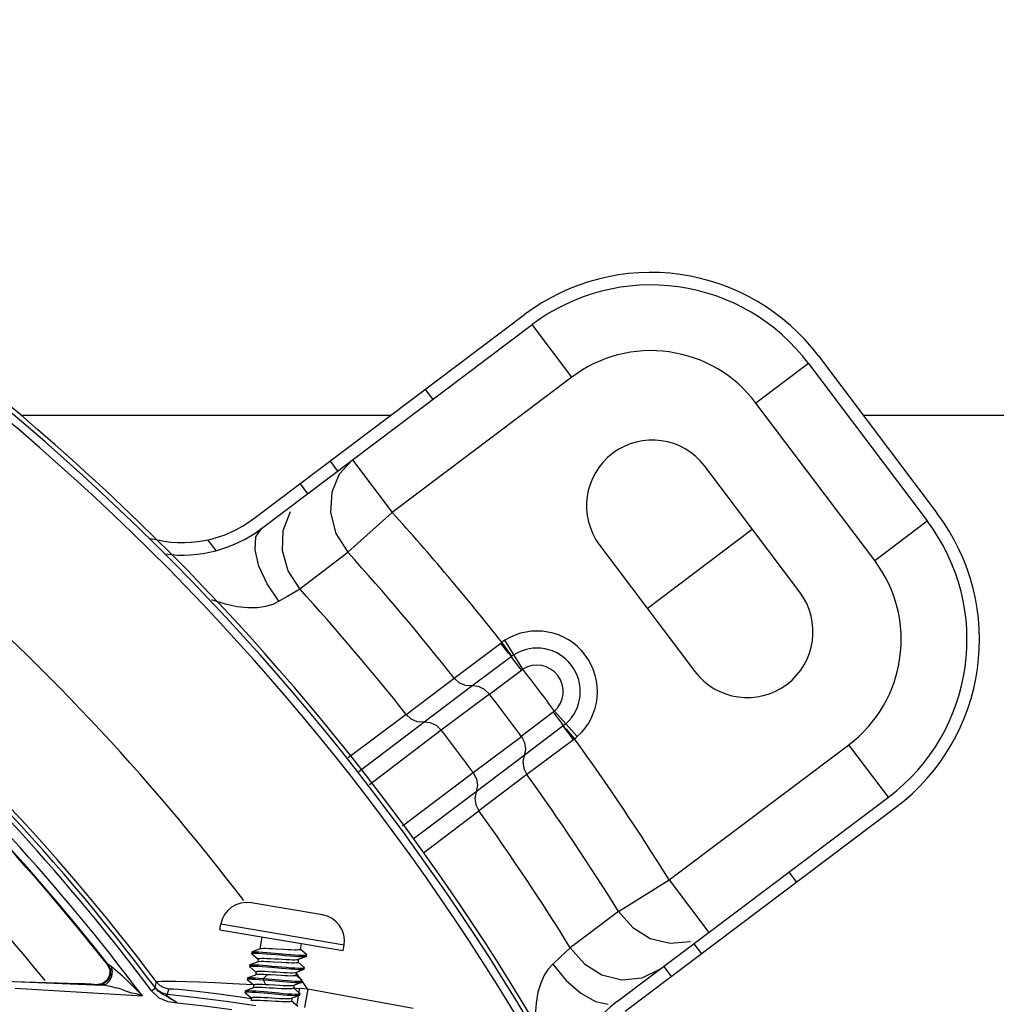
# Model space of a CAD drawing. Extents: x 40.7 to 137.4, y -250.8 to -221.5.
# Tile 317 of 320: x 123.2587 to 123.3494, y -232.9029 to -232.8115. Entities that reach past the tile are written whole.
import ezdxf

# ---------------------------------------------------------------- set-up
doc = ezdxf.new("R2010")
doc.units = 0
doc.header["$MEASUREMENT"] = 0
doc.layers.get('0').update_dxf_attribs({"linetype": 'CONTINUOUS'})

msp = doc.modelspace()

# ---------------------------------------------------------------- linework, layer by layer
at = {"color": 6, "linetype": 'Continuous'}
for p, q in [((123.2804656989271, -232.8578180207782), (123.3055981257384, -232.8388793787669)), ((123.2811636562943, -232.8587442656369), (123.3062960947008, -232.839805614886)), ((123.3099696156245, -232.8446805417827), (123.3062960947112, -232.8398056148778)), ((123.3328676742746, -232.8427118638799), (123.3438882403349, -232.8573366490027)), ((123.3319414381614, -232.8434098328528), (123.3270665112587, -232.847083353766)), ((123.3319414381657, -232.8434098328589), (123.342962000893, -232.858034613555)), ((123.3099696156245, -232.8446805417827), (123.2933032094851, -232.85723957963)), ((123.2963727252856, -232.8458312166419), (123.2970706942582, -232.8467574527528)), ((123.3380870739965, -232.8617081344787), (123.3270665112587, -232.847083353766)), ((123.2875426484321, -232.8524851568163), (123.2882406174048, -232.8534113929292)), ((123.289629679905, -232.8523646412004), (123.2884006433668, -232.8537003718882)), ((123.2896296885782, -232.852364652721), (123.2933032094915, -232.8572395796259)), ((123.3311351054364, -232.8646538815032), (123.3223186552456, -232.8529540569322)), ((123.2847543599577, -232.8545862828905), (123.2854523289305, -232.8555125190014)), ((123.2891961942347, -232.860945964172), (123.2933032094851, -232.85723957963)), ((123.3380870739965, -232.8617081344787), (123.3429620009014, -232.8580346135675)), ((123.3169770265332, -232.8661510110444), (123.3267268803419, -232.8588039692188)), ((123.2769693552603, -232.8607884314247), (123.2762098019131, -232.8597804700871)), ((123.3125688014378, -232.8603010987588), (123.3213852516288, -232.8720009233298)), ((123.2847212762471, -232.8643325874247), (123.2891962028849, -232.8609459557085)), ((123.2990726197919, -232.8726285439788), (123.3033786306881, -232.8693696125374)), ((123.3034856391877, -232.8692902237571), (123.3033786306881, -232.8693696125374)), ((123.3043978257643, -232.8705883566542), (123.3034856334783, -232.8692902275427)), ((123.305441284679, -232.871797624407), (123.3037550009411, -232.8691112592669)), ((123.3006996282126, -232.8733564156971), (123.3043405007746, -232.870629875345)), ((123.3023325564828, -232.8741077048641), (123.3053195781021, -232.8718774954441)), ((123.2946066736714, -232.8759942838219), (123.2990726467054, -232.872628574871)), ((123.2962341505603, -232.8767212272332), (123.3006992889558, -232.8733565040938)), ((123.3023325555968, -232.8741077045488), (123.2978673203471, -232.8774722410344)), ((123.3082591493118, -232.8757784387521), (123.3052920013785, -232.8780350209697)), ((123.3083695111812, -232.8756834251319), (123.3104866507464, -232.8780451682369)), ((123.2946067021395, -232.87599432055), (123.2892072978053, -232.8800407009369)), ((123.2902080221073, -232.8812881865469), (123.2962338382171, -232.8767214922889)), ((123.2978669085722, -232.8774722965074), (123.2912009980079, -232.8825260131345)), ((123.309188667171, -232.8770636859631), (123.305564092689, -232.8798117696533)), ((123.3008271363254, -232.8814000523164), (123.3052920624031, -232.8780352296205)), ((123.3101203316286, -232.8783465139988), (123.3058153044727, -232.8815763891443)), ((123.3101203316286, -232.8783465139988), (123.3102406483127, -232.8782544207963)), ((123.3190178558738, -232.8913640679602), (123.3356842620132, -232.8788050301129)), ((123.3393577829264, -232.8836799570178), (123.3356842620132, -232.8788050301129)), ((123.3055639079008, -232.8798120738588), (123.301098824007, -232.8831767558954)), ((123.2942496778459, -232.8863264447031), (123.3008268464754, -232.881400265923)), ((123.3058152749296, -232.8815763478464), (123.301348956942, -232.8849416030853)), ((123.3010984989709, -232.8831769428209), (123.2952428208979, -232.8875644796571)), ((123.3142253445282, -232.9026186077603), (123.3393577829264, -232.8836799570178)), ((123.2962153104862, -232.8888313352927), (123.3013489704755, -232.8849416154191)), ((123.3149233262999, -232.903544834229), (123.3400557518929, -232.8846061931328)), ((123.3143230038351, -232.8942903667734), (123.3190178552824, -232.891364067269)), ((123.3190178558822, -232.8913640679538), (123.3226913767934, -232.8962389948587)), ((123.3301323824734, -232.8906317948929), (123.3308303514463, -232.8915580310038)), ((123.3143230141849, -232.894290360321), (123.3098340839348, -232.8976585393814)), ((123.3098341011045, -232.8976585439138), (123.3088674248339, -232.8985667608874)), ((123.32130230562, -232.8972857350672), (123.3220002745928, -232.8982119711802)), ((123.3088674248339, -232.8985667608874), (123.3082004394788, -232.8991961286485)), ((123.3185140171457, -232.8993868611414), (123.3192119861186, -232.9003130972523))]:
    msp.add_line(p, q, dxfattribs=at)
at = {"color": 5}
for p, q in [((123.2588571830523, -232.848217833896), (123.2932055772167, -232.848217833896)), ((123.3370167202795, -232.848217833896), (123.4149404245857, -232.848217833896))]:
    msp.add_line(p, q, dxfattribs=at)
at = {"color": 155}
for p, q in [((123.286841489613, -232.8946004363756), (123.2802209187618, -232.8934815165)), ((123.2773221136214, -232.8959816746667), (123.2774065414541, -232.8954821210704)), ((123.2888420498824, -232.8974147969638), (123.2774065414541, -232.8954821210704)), ((123.2773221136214, -232.8959816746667), (123.2887576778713, -232.8979143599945)), ((123.2812192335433, -232.8966403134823), (123.2810261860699, -232.8977825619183)), ((123.2810590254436, -232.8977700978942), (123.2803135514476, -232.8980519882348)), ((123.2848605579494, -232.8972557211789), (123.2847663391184, -232.8978132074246)), ((123.2853537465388, -232.8982847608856), (123.2847759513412, -232.8978017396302)), ((123.2887576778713, -232.8979143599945), (123.288842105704, -232.8974148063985)), ((123.2802842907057, -232.8982233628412), (123.2802665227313, -232.8981940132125)), ((123.2802871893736, -232.8980739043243), (123.2802668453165, -232.8981942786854)), ((123.2802843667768, -232.8982234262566), (123.2808623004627, -232.8987065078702)), ((123.2802871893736, -232.8980739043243), (123.2803135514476, -232.8980519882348)), ((123.280871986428, -232.8986949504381), (123.2808227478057, -232.898986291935)), ((123.2820798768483, -232.8981266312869), (123.2834356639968, -232.89824857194)), ((123.2846121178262, -232.8987257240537), (123.285324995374, -232.8984562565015)), ((123.2853511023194, -232.8984345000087), (123.2853714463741, -232.8983141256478)), ((123.2853714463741, -232.8983141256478), (123.2853537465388, -232.8982847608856)), ((123.2668669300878, -232.8992132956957), (123.2670907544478, -232.8996971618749)), ((123.2669565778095, -232.8992203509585), (123.266866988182, -232.8992133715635)), ((123.2672258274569, -232.8994022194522), (123.2669564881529, -232.8992202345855)), ((123.2672258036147, -232.8994022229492), (123.2673081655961, -232.8998725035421)), ((123.280083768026, -232.8992776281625), (123.280063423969, -232.8993980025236)), ((123.2800809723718, -232.8994271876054), (123.2806588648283, -232.8999102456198)), ((123.280083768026, -232.8992776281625), (123.28011011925, -232.8992557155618)), ((123.2808556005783, -232.8989738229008), (123.28011011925, -232.8992557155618)), ((123.2846121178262, -232.8987257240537), (123.2845628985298, -232.8990169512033)), ((123.2851503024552, -232.8994884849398), (123.2845725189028, -232.8990054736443)), ((123.2845794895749, -232.8987381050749), (123.2846121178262, -232.8987257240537)), ((123.285147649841, -232.8996382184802), (123.285167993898, -232.8995178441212)), ((123.2798800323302, -232.9004814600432), (123.2798596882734, -232.9006018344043)), ((123.2806192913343, -232.9001901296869), (123.2799063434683, -232.9004596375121)), ((123.2806685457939, -232.8998986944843), (123.2806192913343, -232.9001901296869)), ((123.2806518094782, -232.900177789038), (123.2806192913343, -232.9001901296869)), ((123.2813683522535, -232.9005081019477), (123.2813480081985, -232.9006284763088)), ((123.2817138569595, -232.9001681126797), (123.2813681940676, -232.900508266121)), ((123.2813683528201, -232.9005081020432), (123.2818032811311, -232.9005455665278)), ((123.2820325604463, -232.9001858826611), (123.2817138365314, -232.9001679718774)), ((123.2830314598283, -232.9002471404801), (123.2820325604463, -232.9001858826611)), ((123.2844086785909, -232.8999294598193), (123.2843594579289, -232.9002206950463)), ((123.2849468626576, -232.9006922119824), (123.2843690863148, -232.9002092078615)), ((123.2843759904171, -232.8999418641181), (123.2851215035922, -232.8996600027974)), ((123.2851216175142, -232.8996599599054), (123.2851480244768, -232.8996380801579)), ((123.2548999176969, -232.9006409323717), (123.2664103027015, -232.9011266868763)), ((123.2571782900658, -232.900774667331), (123.2642551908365, -232.9009746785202)), ((123.258311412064, -232.9014196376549), (123.2701196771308, -232.9021373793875)), ((123.2648248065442, -232.901012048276), (123.2642551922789, -232.9009746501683)), ((123.2653820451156, -232.901050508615), (123.2648248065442, -232.901012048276)), ((123.2659579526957, -232.9010922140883), (123.2653820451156, -232.901050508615)), ((123.2663959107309, -232.9010014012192), (123.265954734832, -232.9010719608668)), ((123.2664835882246, -232.9010087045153), (123.2659579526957, -232.9010922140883)), ((123.2664101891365, -232.9011263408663), (123.2659579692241, -232.9010921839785)), ((123.2709798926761, -232.9016602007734), (123.2713349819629, -232.9013945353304)), ((123.2713996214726, -232.9007924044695), (123.2712900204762, -232.9013215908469)), ((123.2785139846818, -232.9009648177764), (123.2804134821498, -232.9010848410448)), ((123.280448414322, -232.9013815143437), (123.2797029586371, -232.9016633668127)), ((123.2798769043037, -232.9006305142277), (123.2798595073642, -232.9006016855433)), ((123.2798769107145, -232.9006305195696), (123.2804554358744, -232.9011139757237)), ((123.2804651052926, -232.9011024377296), (123.2804158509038, -232.9013938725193)), ((123.2813478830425, -232.9006282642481), (123.2817820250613, -232.9006658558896)), ((123.2813478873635, -232.9006282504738), (123.281562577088, -232.9010631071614)), ((123.2815625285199, -232.9010632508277), (123.281881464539, -232.9010811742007)), ((123.2817820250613, -232.9006658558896), (123.2831359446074, -232.9007876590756)), ((123.2818032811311, -232.9005455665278), (123.2831583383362, -232.9006674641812)), ((123.281881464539, -232.9010811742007), (123.2828808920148, -232.901142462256)), ((123.2841318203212, -232.9013895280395), (123.2846985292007, -232.9014402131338)), ((123.2842052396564, -232.9011331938), (123.2841560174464, -232.9014244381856)), ((123.2847436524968, -232.9018962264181), (123.2841655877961, -232.9014130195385)), ((123.2841725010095, -232.9011456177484), (123.2849180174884, -232.900863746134)), ((123.2846985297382, -232.9014402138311), (123.2846232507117, -232.9018753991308)), ((123.2854740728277, -232.9015152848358), (123.2846985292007, -232.9014402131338)), ((123.2849181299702, -232.9008637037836), (123.2849446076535, -232.9008417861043)), ((123.2849441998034, -232.9008419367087), (123.2849645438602, -232.9007215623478)), ((123.2849645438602, -232.9007215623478), (123.2849468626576, -232.9006922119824)), ((123.2724643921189, -232.9019951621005), (123.2725734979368, -232.9014642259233)), ((123.2751782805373, -232.9023018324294), (123.2724662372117, -232.9019953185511)), ((123.2787736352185, -232.9021448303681), (123.2802530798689, -232.9023641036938)), ((123.2796734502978, -232.9018342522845), (123.2796561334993, -232.9018054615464)), ((123.2796766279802, -232.9016852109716), (123.2796562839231, -232.9018055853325)), ((123.2796735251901, -232.9018343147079), (123.2802519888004, -232.9023177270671)), ((123.2796766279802, -232.9016852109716), (123.2797029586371, -232.9016633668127)), ((123.2802616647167, -232.9023061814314), (123.2802153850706, -232.9025800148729)), ((123.2814168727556, -232.9018552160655), (123.2827706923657, -232.9019769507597)), ((123.2814366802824, -232.9017350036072), (123.2827820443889, -232.901855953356)), ((123.2840018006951, -232.9023369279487), (123.2839525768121, -232.9026281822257)), ((123.283969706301, -232.9023491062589), (123.2847152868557, -232.9020673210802)), ((123.2847409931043, -232.9020458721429), (123.2847613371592, -232.9019254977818)), ((123.2854740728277, -232.9015152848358), (123.2851668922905, -232.9031963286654)), ((123.2952590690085, -232.9033033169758), (123.2854740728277, -232.9015152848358)), ((123.2724987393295, -232.9026414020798), (123.2733440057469, -232.9027693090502)), ((123.2845401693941, -232.9030999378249), (123.2839621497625, -232.9026167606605))]:
    msp.add_line(p, q, dxfattribs=at)
at = {"color": 6, "linetype": 'Continuous'}
for points in [[(123.2884006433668, -232.8537003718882), (123.2877116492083, -232.8553514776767), (123.2875857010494, -232.857239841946), (123.2880846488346, -232.8591841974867), (123.2891962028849, -232.8609459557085)], [(123.2847212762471, -232.8643325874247), (123.2836407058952, -232.8626502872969), (123.2831247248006, -232.860817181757), (123.2831881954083, -232.8589174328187), (123.2838742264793, -232.8571485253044)], [(123.2827929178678, -232.8654791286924), (123.2817043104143, -232.8638585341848), (123.280941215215, -232.8622170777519), (123.2805793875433, -232.8607211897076), (123.2806554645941, -232.859522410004), (123.2811637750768, -232.8587442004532)], [(123.2827928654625, -232.8654791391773), (123.283580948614, -232.8650119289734), (123.2847211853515, -232.8643325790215)], [(123.276549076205, -232.8653219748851), (123.276600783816, -232.8653430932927), (123.277799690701, -232.8657256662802), (123.278905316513, -232.8659696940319), (123.2799134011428, -232.8660817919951), (123.2808140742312, -232.8660696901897), (123.2815947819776, -232.8659500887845), (123.2822516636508, -232.8657445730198), (123.2827928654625, -232.8654791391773)], [(123.3043689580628, -232.8706093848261), (123.304087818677, -232.8703085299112), (123.3037544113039, -232.8698710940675), (123.3033789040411, -232.8693694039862)], [(123.3037549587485, -232.8691112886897), (123.303664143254, -232.8691693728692), (123.3035743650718, -232.8692290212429), (123.3034856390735, -232.8692902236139)], [(123.3043406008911, -232.8706300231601), (123.304431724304, -232.8705644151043), (123.3045172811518, -232.8705064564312), (123.3045979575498, -232.8704545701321)], [(123.3053194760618, -232.8718775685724), (123.304939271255, -232.8713792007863), (123.30459963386, -232.8709463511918), (123.3043406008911, -232.8706300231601)], [(123.3053195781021, -232.8718774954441), (123.3053586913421, -232.8718495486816), (123.305399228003, -232.8718228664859), (123.3054412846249, -232.8717976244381)], [(123.3006996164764, -232.8733564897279), (123.3001019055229, -232.873307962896), (123.2995372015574, -232.8730553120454), (123.2990726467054, -232.872628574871)], [(123.3023325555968, -232.8741077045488), (123.3018734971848, -232.8736727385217), (123.3013086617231, -232.8734105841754), (123.3006992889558, -232.8733565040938)], [(123.3083694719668, -232.8756834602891), (123.3083344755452, -232.8757161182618), (123.3082976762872, -232.8757477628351), (123.3082591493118, -232.8757784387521)], [(123.3082591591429, -232.8757784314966), (123.3086301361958, -232.8762768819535), (123.3089525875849, -232.8767225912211), (123.309188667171, -232.8770636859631)], [(123.2962339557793, -232.8767212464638), (123.2956357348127, -232.8766732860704), (123.2950712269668, -232.8764208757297), (123.2946066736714, -232.8759942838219)], [(123.2978673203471, -232.8774722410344), (123.2974079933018, -232.8770371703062), (123.2968430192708, -232.876775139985), (123.2962341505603, -232.8767212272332)], [(123.3094280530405, -232.8768643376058), (123.3093502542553, -232.8769323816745), (123.3092704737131, -232.8769987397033), (123.3091884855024, -232.8770634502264)], [(123.3091886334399, -232.8770633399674), (123.3094610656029, -232.8773699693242), (123.3102406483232, -232.8782544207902)], [(123.3101203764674, -232.8783464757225), (123.3097469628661, -232.877843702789), (123.30942339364, -232.8773981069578), (123.3091886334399, -232.8770633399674)], [(123.3052920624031, -232.8780352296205), (123.3055835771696, -232.8785961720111), (123.3056798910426, -232.8792113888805), (123.3055639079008, -232.8798120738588)], [(123.310240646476, -232.8782544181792), (123.3103238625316, -232.8781861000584), (123.3104058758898, -232.8781163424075), (123.3104866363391, -232.878045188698)], [(123.3055639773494, -232.8798118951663), (123.3054463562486, -232.8803993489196), (123.3055335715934, -232.8810118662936), (123.3058152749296, -232.8815763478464)], [(123.3008271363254, -232.8814000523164), (123.3011186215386, -232.8819613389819), (123.3012147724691, -232.8825767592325), (123.301098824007, -232.8831767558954)], [(123.3010986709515, -232.883177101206), (123.3009803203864, -232.8837648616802), (123.3010671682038, -232.8843772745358), (123.301348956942, -232.8849416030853)], [(123.3143230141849, -232.894290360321), (123.3156431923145, -232.8957889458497), (123.3172625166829, -232.8967869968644), (123.3191043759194, -232.8972471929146), (123.3209914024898, -232.8970742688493)], [(123.3098340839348, -232.8976585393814), (123.311153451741, -232.8991609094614), (123.3127733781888, -232.9001621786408), (123.3146170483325, -232.9006247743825), (123.3165064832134, -232.90045286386), (123.3182086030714, -232.8996170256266)], [(123.3082004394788, -232.8991961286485), (123.307797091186, -232.8996419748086), (123.3074189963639, -232.9002153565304), (123.3070886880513, -232.9009319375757), (123.3068282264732, -232.9017945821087), (123.3066576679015, -232.9027950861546), (123.3065871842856, -232.9039260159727), (123.3066228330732, -232.9051323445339)], [(123.3082004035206, -232.8991961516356), (123.3094579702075, -232.9006892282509), (123.310825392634, -232.9018752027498), (123.3121635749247, -232.9026353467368), (123.3133369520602, -232.902892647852)]]:
    msp.add_lwpolyline(points, dxfattribs=at)
at = {"color": 155}
for points in [[(123.2832547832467, -232.8978287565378), (123.2825370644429, -232.8977842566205), (123.2821913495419, -232.8977642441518), (123.2818675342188, -232.8977484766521), (123.2815840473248, -232.8977393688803), (123.2813512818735, -232.8977386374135), (123.2811761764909, -232.8977477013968), (123.2810590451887, -232.897769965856)], [(123.2802665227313, -232.8981940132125), (123.2803120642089, -232.8981664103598), (123.2804356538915, -232.8981521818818), (123.2806354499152, -232.898150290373), (123.2809073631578, -232.8981605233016), (123.2812449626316, -232.8981814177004), (123.2816323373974, -232.898210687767), (123.2820567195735, -232.8982466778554)], [(123.2803135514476, -232.8980519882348), (123.2803341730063, -232.8980458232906), (123.2804610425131, -232.8980316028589), (123.2806645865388, -232.8980303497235), (123.2809377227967, -232.8980407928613), (123.2812697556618, -232.8980614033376), (123.2816545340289, -232.8980907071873), (123.2820798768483, -232.8981266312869)], [(123.280871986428, -232.8986949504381), (123.2809135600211, -232.898663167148), (123.2810246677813, -232.8986430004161), (123.2811992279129, -232.8986339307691), (123.2814315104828, -232.8986346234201), (123.2817151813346, -232.8986437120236), (123.2820399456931, -232.8986595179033), (123.2823869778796, -232.8986796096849), (123.2827453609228, -232.8987018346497), (123.2831057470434, -232.8987241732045), (123.2834551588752, -232.8987443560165), (123.283774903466, -232.8987598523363), (123.2840536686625, -232.8987687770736), (123.2842850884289, -232.898769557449), (123.2844626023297, -232.8987604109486), (123.2845794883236, -232.8987381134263)], [(123.2820567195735, -232.8982466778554), (123.282955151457, -232.8983273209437), (123.2834070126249, -232.8983681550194), (123.2838405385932, -232.8984055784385), (123.2842414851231, -232.8984373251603), (123.284595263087, -232.8984614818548), (123.284891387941, -232.8984755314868), (123.2851178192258, -232.8984781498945), (123.2852709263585, -232.8984685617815), (123.2853251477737, -232.8984561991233)], [(123.2847663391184, -232.8978132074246), (123.2847256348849, -232.8978446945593), (123.2846153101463, -232.8978649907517), (123.2844388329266, -232.8978742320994), (123.2842076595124, -232.8978735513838), (123.2839277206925, -232.8978646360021), (123.2836058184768, -232.8978490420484), (123.2832547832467, -232.8978287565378)], [(123.2834356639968, -232.89824857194), (123.2838668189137, -232.8982857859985), (123.2842641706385, -232.8983173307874), (123.2846194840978, -232.898341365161), (123.2849161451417, -232.8983553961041), (123.2851437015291, -232.8983578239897), (123.2852954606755, -232.8983475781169), (123.2853661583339, -232.8983238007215), (123.2853714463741, -232.8983141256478)], [(123.2853251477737, -232.8984561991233), (123.2853450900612, -232.8984450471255), (123.2853514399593, -232.8984343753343)], [(123.2669565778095, -232.8992203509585), (123.2671798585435, -232.8997032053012), (123.2671644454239, -232.9002335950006), (123.2669154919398, -232.9007004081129), (123.2664835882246, -232.9010087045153)], [(123.2701200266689, -232.9021348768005), (123.2694327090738, -232.901422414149), (123.2687935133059, -232.9007893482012), (123.2682858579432, -232.9003055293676), (123.2676436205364, -232.8997316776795), (123.2672258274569, -232.8994022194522)], [(123.2800631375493, -232.8993977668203), (123.2800808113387, -232.8993795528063), (123.2801747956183, -232.8993599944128), (123.2803475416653, -232.899353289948), (123.2805925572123, -232.8993590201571), (123.2809024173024, -232.8993758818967), (123.2812679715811, -232.8994017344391), (123.2816775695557, -232.899435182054), (123.2821175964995, -232.8994738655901)], [(123.2800808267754, -232.8994270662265), (123.2800674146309, -232.8994129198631), (123.2800631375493, -232.8993977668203)], [(123.28011011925, -232.8992557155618), (123.2802052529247, -232.8992387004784), (123.2803853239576, -232.8992331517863), (123.280635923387, -232.8992398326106), (123.2809466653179, -232.899257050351), (123.2813118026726, -232.8992833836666), (123.2817174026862, -232.8993166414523), (123.2821513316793, -232.8993546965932)], [(123.2823332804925, -232.8989879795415), (123.281984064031, -232.8989677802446), (123.2816613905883, -232.8989521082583), (123.2813819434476, -232.8989431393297), (123.2811497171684, -232.898942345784), (123.2809721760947, -232.8989515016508), (123.28085561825, -232.8989737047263)], [(123.2821175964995, -232.8994738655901), (123.2830339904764, -232.899556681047), (123.2834782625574, -232.8995959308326), (123.2838918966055, -232.8996298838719), (123.2842622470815, -232.8996570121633), (123.2845809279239, -232.8996751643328), (123.2848358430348, -232.8996822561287), (123.28501832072, -232.8996775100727), (123.2851216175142, -232.8996599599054)], [(123.2821513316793, -232.8993546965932), (123.2830541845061, -232.8994364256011), (123.2834938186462, -232.8994751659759), (123.2839082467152, -232.8995093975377), (123.28428467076, -232.8995368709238), (123.2846060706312, -232.8995550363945), (123.2848614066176, -232.8995620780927), (123.2850434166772, -232.8995568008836), (123.2851456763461, -232.8995381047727), (123.285167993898, -232.8995178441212)], [(123.2845628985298, -232.8990169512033), (123.2845212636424, -232.8990487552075), (123.2844092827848, -232.8990689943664), (123.2842327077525, -232.899078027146), (123.2840005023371, -232.8990772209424), (123.2837190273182, -232.8990681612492), (123.2833948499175, -232.8990523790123), (123.2830463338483, -232.8990321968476), (123.2823332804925, -232.8989879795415)], [(123.285167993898, -232.8995178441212), (123.285165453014, -232.8995055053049), (123.2851503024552, -232.8994884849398)], [(123.2670907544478, -232.8996971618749), (123.267075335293, -232.900226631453), (123.2668267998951, -232.9006931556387), (123.2663959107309, -232.9010014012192)], [(123.2673081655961, -232.8998725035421), (123.2672448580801, -232.9003589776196), (123.2670484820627, -232.9007745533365), (123.2667523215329, -232.9010475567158), (123.2664101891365, -232.9011263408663)], [(123.2798800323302, -232.9004814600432), (123.2798855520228, -232.9004715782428), (123.2799063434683, -232.9004596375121)], [(123.2799063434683, -232.9004596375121), (123.2799548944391, -232.9004480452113), (123.280101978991, -232.9004374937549), (123.2803225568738, -232.9004394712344), (123.2806131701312, -232.9004528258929), (123.2809653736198, -232.9004762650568), (123.2813683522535, -232.9005081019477)], [(123.2817138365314, -232.9001679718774), (123.2814092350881, -232.9001538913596), (123.2811425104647, -232.9001462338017), (123.2809232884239, -232.9001465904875), (123.2807587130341, -232.9001562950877), (123.2806518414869, -232.9001775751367)], [(123.2806685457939, -232.8998986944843), (123.280709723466, -232.8998670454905), (123.280821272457, -232.8998467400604), (123.2809984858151, -232.8998376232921), (123.2812305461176, -232.8998384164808), (123.2815109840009, -232.8998474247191), (123.2818356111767, -232.899863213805), (123.2821864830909, -232.8998835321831), (123.2825448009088, -232.8999057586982), (123.28289964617, -232.8999277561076), (123.28324757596, -232.8999478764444), (123.2835711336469, -232.8999635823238), (123.2838521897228, -232.8999725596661), (123.2840840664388, -232.8999732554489), (123.2842598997, -232.8999640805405), (123.2843759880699, -232.8999418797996)], [(123.2843594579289, -232.9002206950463), (123.2843234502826, -232.900250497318), (123.2842285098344, -232.9002702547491), (123.2840768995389, -232.9002805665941), (123.2838736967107, -232.900282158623), (123.2836269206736, -232.9002761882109), (123.2833423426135, -232.9002639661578), (123.2830314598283, -232.9002471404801)], [(123.269154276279, -232.9018614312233), (123.2689589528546, -232.9018136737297), (123.2687683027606, -232.9017575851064), (123.268588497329, -232.9016948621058), (123.2684239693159, -232.9016295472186), (123.2682716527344, -232.9015654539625), (123.2681238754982, -232.9015061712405), (123.2679698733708, -232.9014560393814), (123.26779838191, -232.9014119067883), (123.2676016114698, -232.9013651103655), (123.2673825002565, -232.9013101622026), (123.267156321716, -232.9012569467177), (123.2669392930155, -232.9012106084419), (123.2667365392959, -232.9011716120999), (123.2665568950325, -232.9011426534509), (123.2664101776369, -232.901126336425)], [(123.2713349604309, -232.9013945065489), (123.2713095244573, -232.9013563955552), (123.2712945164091, -232.9013320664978), (123.2712900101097, -232.9013215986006)], [(123.2724643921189, -232.9019951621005), (123.2720194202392, -232.9018823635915), (123.2716179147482, -232.9016532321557), (123.2712900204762, -232.9013215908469)], [(123.2719266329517, -232.9019274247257), (123.2717585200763, -232.9018152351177), (123.271596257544, -232.9016823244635), (123.2714527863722, -232.9015382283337), (123.2713349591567, -232.9013945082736)], [(123.2713996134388, -232.9007924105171), (123.2715529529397, -232.9007763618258), (123.2718993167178, -232.9007663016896), (123.2724473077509, -232.9007621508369), (123.2732053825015, -232.9007678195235), (123.2741815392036, -232.9007863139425), (123.2753868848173, -232.9008212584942), (123.2768319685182, -232.9008790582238), (123.2785139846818, -232.9009648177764)], [(123.2713996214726, -232.9007924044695), (123.2717207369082, -232.9011183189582), (123.2721212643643, -232.90134898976), (123.2725734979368, -232.9014642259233)], [(123.2798595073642, -232.9006016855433), (123.2798648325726, -232.9005918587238), (123.2799351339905, -232.9005680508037), (123.2800841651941, -232.9005578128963), (123.2803078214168, -232.9005597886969), (123.2805999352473, -232.9005734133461), (123.2809505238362, -232.900597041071), (123.2813478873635, -232.9006282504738)], [(123.2841560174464, -232.9014244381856), (123.2841149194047, -232.9014560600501), (123.2840034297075, -232.9014763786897), (123.2838261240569, -232.9014855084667), (123.2835938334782, -232.9014847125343), (123.2833134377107, -232.9014757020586), (123.2829887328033, -232.9014599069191), (123.2826376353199, -232.9014395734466), (123.2822790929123, -232.9014173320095), (123.281924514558, -232.9013953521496), (123.281577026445, -232.9013752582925), (123.2812535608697, -232.9013595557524), (123.2809723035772, -232.9013505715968), (123.2807403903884, -232.9013498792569), (123.2805647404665, -232.9013590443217), (123.2804484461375, -232.9013813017)], [(123.2804651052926, -232.9011024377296), (123.2805038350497, -232.901071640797), (123.2806066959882, -232.9010516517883), (123.2807707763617, -232.9010418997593), (123.2809897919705, -232.9010414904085), (123.2812568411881, -232.9010491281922), (123.2815625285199, -232.9010632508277)], [(123.2828808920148, -232.901142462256), (123.2831918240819, -232.9011592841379), (123.2834763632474, -232.9011714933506), (123.2837230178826, -232.9011774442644), (123.2839260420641, -232.9011758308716), (123.2840774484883, -232.9011655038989), (123.2841724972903, -232.9011456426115)], [(123.2831359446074, -232.9007876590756), (123.2835593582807, -232.9008233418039), (123.2839457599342, -232.9008529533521), (123.2842827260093, -232.9008742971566), (123.2845585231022, -232.9008849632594), (123.2847637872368, -232.9008841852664), (123.2848936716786, -232.9008707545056), (123.2849181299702, -232.9008637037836)], [(123.2831583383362, -232.9006674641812), (123.2835803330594, -232.9007031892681), (123.2839643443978, -232.9007326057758), (123.2842989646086, -232.9007537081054), (123.2845737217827, -232.9007646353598), (123.2847808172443, -232.900764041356), (123.2849127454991, -232.9007506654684), (123.2849645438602, -232.9007215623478)], [(123.2701200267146, -232.9021348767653), (123.2699285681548, -232.902058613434), (123.2697392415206, -232.9019955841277), (123.2695460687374, -232.9019459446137), (123.269154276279, -232.9018614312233)], [(123.2709795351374, -232.9016627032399), (123.2716606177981, -232.9023055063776), (123.2724987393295, -232.9026414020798)], [(123.2727714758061, -232.902421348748), (123.2724858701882, -232.9022366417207), (123.2723614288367, -232.9021604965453), (123.272232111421, -232.9020902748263), (123.2720876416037, -232.9020168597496), (123.2719266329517, -232.9019274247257)], [(123.2733442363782, -232.9027671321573), (123.2731704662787, -232.9026604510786), (123.2730111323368, -232.9025595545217), (123.2728656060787, -232.902463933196), (123.2727346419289, -232.9023738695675), (123.2726190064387, -232.902289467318), (123.27252108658, -232.9022118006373), (123.2724457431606, -232.9021440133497), (123.272395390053, -232.9020877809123), (123.2723711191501, -232.9020435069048), (123.2723752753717, -232.9020125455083), (123.2724088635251, -232.9019965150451), (123.272466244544, -232.9019952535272)], [(123.272573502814, -232.9014641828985), (123.2727007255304, -232.9014610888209), (123.2729878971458, -232.9014761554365), (123.2734474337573, -232.9015119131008)], [(123.2734474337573, -232.9015119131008), (123.2740909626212, -232.9015715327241), (123.2749279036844, -232.9016585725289), (123.2759770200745, -232.9017785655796), (123.2772592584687, -232.9019387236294), (123.2787736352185, -232.9021448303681)], [(123.2806501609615, -232.9030497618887), (123.2779065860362, -232.9026530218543), (123.2751782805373, -232.9023018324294)], [(123.2796561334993, -232.9018054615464), (123.2796950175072, -232.9017793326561), (123.2798151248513, -232.9017639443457), (123.2800139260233, -232.9017614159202), (123.2802841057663, -232.901770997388), (123.2806157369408, -232.9017913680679), (123.2809967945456, -232.9018199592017), (123.2814168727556, -232.9018552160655)], [(123.2797029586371, -232.9016633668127), (123.2797211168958, -232.9016578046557), (123.2798450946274, -232.9016431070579), (123.2800451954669, -232.9016413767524), (123.2803157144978, -232.9016514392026), (123.2806453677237, -232.9016716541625), (123.2810229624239, -232.9017002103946), (123.2814366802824, -232.9017350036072)], [(123.2802616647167, -232.9023061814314), (123.2803033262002, -232.9022743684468), (123.280415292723, -232.9022541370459), (123.2805916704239, -232.9022451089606), (123.2808239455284, -232.9022459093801), (123.2811056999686, -232.9022549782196), (123.281429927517, -232.9022707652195), (123.2817782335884, -232.9022909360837), (123.2824917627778, -232.9023351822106)], [(123.2824917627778, -232.9023351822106), (123.282841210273, -232.9023553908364), (123.2831637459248, -232.9023710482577), (123.2834428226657, -232.9023799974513), (123.2836749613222, -232.9023807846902), (123.2838524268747, -232.9023716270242), (123.2839697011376, -232.9023491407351)], [(123.2827706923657, -232.9019769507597), (123.2832033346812, -232.9020146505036), (123.2836029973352, -232.9020464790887), (123.2839623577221, -232.9020712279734), (123.2842643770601, -232.9020863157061), (123.2844970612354, -232.902089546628), (123.2846545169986, -232.9020805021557), (123.2847153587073, -232.9020672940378)], [(123.2827820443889, -232.901855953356), (123.2832225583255, -232.9018941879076), (123.283629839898, -232.9019267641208), (123.2839896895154, -232.9019514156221), (123.2842897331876, -232.9019661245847), (123.2845205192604, -232.9019692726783), (123.2846767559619, -232.9019599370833), (123.2847536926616, -232.9019372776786), (123.2847613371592, -232.9019254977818)], [(123.284582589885, -232.9021173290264), (123.2845132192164, -232.9025641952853), (123.2844680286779, -232.902927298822)], [(123.2847153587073, -232.9020672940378), (123.2847322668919, -232.9020585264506), (123.2847411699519, -232.9020458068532)], [(123.2847613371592, -232.9019254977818), (123.2847487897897, -232.9019007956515), (123.2847436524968, -232.9018962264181)], [(123.2733442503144, -232.9027671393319), (123.273131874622, -232.9026426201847), (123.2729419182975, -232.9025278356), (123.2727714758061, -232.902421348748)], [(123.2733440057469, -232.9027693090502), (123.2758842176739, -232.9030610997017), (123.2784194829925, -232.9033895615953)], [(123.2839525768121, -232.9026281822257), (123.283910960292, -232.9026599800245), (123.2837996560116, -232.9026801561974), (123.283624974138, -232.9026892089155), (123.283392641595, -232.902688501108), (123.2831092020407, -232.9026794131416), (123.2827845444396, -232.902663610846), (123.2824375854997, -232.902643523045), (123.282079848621, -232.9026213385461), (123.281719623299, -232.9025990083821), (123.2813700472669, -232.9025788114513), (123.2810497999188, -232.902563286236), (123.2807712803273, -232.902554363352), (123.2805396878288, -232.9025535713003), (123.2803620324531, -232.9025627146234), (123.2802450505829, -232.9025850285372)]]:
    msp.add_lwpolyline(points, dxfattribs=at)
at = {"color": 6, "linetype": 'Continuous'}
for centre, radius, start, end in [((123.1136438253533, -233.0193735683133), 0.2240439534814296, 29.58632598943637, 68.10195673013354), ((123.1136438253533, -233.0193735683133), 0.2233113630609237, 29.58905606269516, 68.10201367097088), ((123.1136438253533, -233.0193735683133), 0.2244575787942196, 30.23500517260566, 64.84730706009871), ((123.3173166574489, -232.8544303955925), 0.01947198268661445, 37.00000000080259, 127.0000000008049), ((123.3173166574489, -232.8544303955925), 0.01831220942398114, 37.00000000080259, 127.0000000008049), ((123.3173166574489, -232.8544303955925), 0.01220813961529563, 37.00000000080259, 127.0000000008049), ((123.3174437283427, -232.8566275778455), 0.006104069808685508, 37.00000000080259, 216.9999999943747), ((123.1136438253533, -233.0193735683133), 0.2420019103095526, 38.32885767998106, 42.06473949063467), ((123.3283372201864, -232.8690551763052), 0.01947198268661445, 306.9999837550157, 36.99998374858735), ((123.2738166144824, -232.8489944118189), 0.01104836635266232, 254.6501839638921, 307.000000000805), ((123.3283372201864, -232.8690551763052), 0.01831220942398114, 307.000000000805, 37.00000000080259), ((123.2738166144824, -232.8489944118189), 0.01220813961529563, 262.5285337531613, 307.000000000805), ((123.1136438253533, -233.0193735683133), 0.2364697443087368, 38.35746263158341, 42.0647395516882), ((123.3283372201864, -232.8690551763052), 0.01220813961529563, 307.000000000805, 37.00000000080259), ((123.1136438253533, -233.0193735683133), 0.2308791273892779, 38.39024421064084, 42.18483235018), ((123.3262601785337, -232.8683274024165), 0.006104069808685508, 217.0000000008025, 36.99999999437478), ((123.306739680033, -232.8738654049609), 0.005613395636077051, 311.8745559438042, 122.1213550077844), ((123.306739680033, -232.8738654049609), 0.004027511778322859, 311.874424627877, 122.125426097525), ((123.306739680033, -232.8738654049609), 0.002441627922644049, 311.8745724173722, 122.1254275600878), ((123.1136438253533, -233.0193735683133), 0.2420019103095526, 36.42400728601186, 37.57599271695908), ((123.1136438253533, -233.0193735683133), 0.2381293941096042, 36.40839163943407, 37.59160835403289), ((123.1136438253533, -233.0193735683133), 0.2325387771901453, 36.39406569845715, 37.60593429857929), ((123.1136438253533, -233.0193735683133), 0.2420019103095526, 31.93526050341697, 35.67116056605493), ((123.1136438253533, -233.0193735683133), 0.2364697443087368, 31.93526047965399, 35.64253745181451), ((123.1136438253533, -233.0193735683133), 0.2308791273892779, 31.81516779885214, 35.60975584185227), ((123.3215723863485, -232.9123684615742), 0.01220813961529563, 127.0000000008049, 160.3584358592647)]:
    msp.add_arc(centre, radius, start, end, dxfattribs=at)
at = {"color": 155}
for centre, radius, start, end in [((123.1136438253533, -233.0193735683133), 0.2083655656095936, 37.23801790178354, 61.46701039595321), ((123.1136438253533, -233.0193735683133), 0.1947198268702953, 38.09839916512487, 65.7119687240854), ((123.1136438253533, -233.0193735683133), 0.1947860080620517, 38.08630840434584, 65.71428740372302), ((123.1136438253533, -233.0193735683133), 0.1969404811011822, 36.80256736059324, 64.73093516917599), ((123.1136438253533, -233.0193735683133), 0.1973534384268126, 36.93128696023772, 63.94733390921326), ((123.1136438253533, -233.0193735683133), 0.1892692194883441, 38.83001368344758, 67.29899980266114), ((123.1136438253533, -233.0193735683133), 0.1964958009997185, 36.80203508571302, 48.00555238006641), ((123.1136438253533, -233.0193735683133), 0.1955230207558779, 36.84160177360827, 48.00555238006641), ((123.2798140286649, -232.8958890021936), 0.002441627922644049, 80.40728515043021, 170.4072851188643), ((123.2864346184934, -232.8970079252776), 0.002441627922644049, 350.4072851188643, 80.40728508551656), ((123.1136438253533, -233.0193735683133), 0.2083655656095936, 34.70579681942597, 34.97601316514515), ((123.1136438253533, -233.0193735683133), 0.2083655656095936, 34.44620732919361, 34.68297514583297)]:
    msp.add_arc(centre, radius, start, end, dxfattribs=at)

doc.saveas('drawing.dxf')
